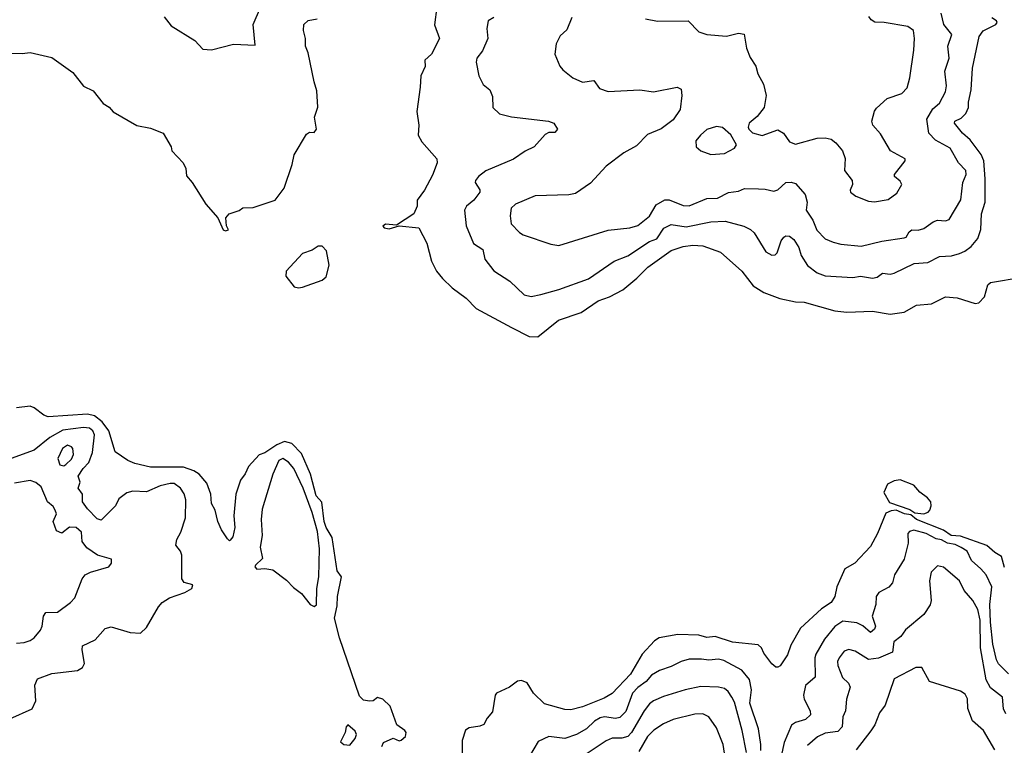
# Model space of a CAD drawing. Extents: x 1690054 to 1842981, y 782881 to 914114.
# Tile 279 of 656: x 1738552 to 1743543, y 881431 to 885110. Entities that reach past the tile are written whole.
import ezdxf

# ---------------------------------------------------------------- set-up
doc = ezdxf.new("R2010")
doc.units = 0

msp = doc.modelspace()

# ---------------------------------------------------------------- linework, layer by layer
at = {"layer": '0CON10XD'}
for points in [[(1739283.9, 885123.9), (1739319.5, 885079.5), (1739440, 885005), (1739480.5, 884960.5), (1739525, 884956.7), (1739635, 884986), (1739745, 884980.8), (1739735.5, 885085), (1739809.5, 885260.5)], [(1740666.5, 885175), (1740654.6, 885084.6), (1740680, 885015), (1740638.8, 884935), (1740606.5, 884905), (1740607.4, 884872.6), (1740585.3, 884824.7), (1740582.1, 884767.9), (1740565.8, 884645), (1740575.7, 884575), (1740572.5, 884525), (1740590.7, 884490.7), (1740666, 884405), (1740668.8, 884385), (1740645, 884322.5), (1740604.2, 884245), (1740566.7, 884195), (1740566.2, 884165), (1740550, 884125), (1740461.7, 884068.3), (1740407, 884073), (1740393, 884063), (1740400, 884055), (1740425, 884048.8), (1740475.9, 884064.1), (1740575, 884053.8), (1740616.6, 883976.6), (1740639.2, 883885), (1740664.4, 883835), (1740695, 883797.5), (1740745, 883750), (1740815, 883697.8), (1740865.7, 883645), (1741045, 883548.8), (1741135, 883502.9), (1741178.8, 883501.2), (1741283.1, 883586.9), (1741398, 883625), (1741484.3, 883685), (1741542.5, 883705), (1741609.3, 883740.7), (1741680.6, 883799.4), (1741736.4, 883855), (1741855, 883938.9), (1741915, 883960), (1741965, 883966.9), (1742015, 883963.6), (1742105, 883931.9), (1742212.9, 883835), (1742270.2, 883760.2), (1742325, 883726.9), (1742405, 883696.7), (1742485, 883679.4), (1742528, 883678), (1742685, 883633.6), (1742745, 883627.8), (1742875, 883632.5), (1742965, 883617.1), (1743035, 883627.5), (1743098.3, 883661.7), (1743175, 883670), (1743244.5, 883705.5), (1743305, 883699.4), (1743395, 883670.8), (1743413.9, 883673.9), (1743443.3, 883705), (1743459.5, 883765), (1743473.3, 883776.7), (1743633.7, 883803.7)], [(1738505, 884940), (1738565, 884938), (1738605, 884944), (1738715, 884918.8), (1738821.7, 884841.7), (1738875, 884773.3), (1738925, 884748.8), (1738974.3, 884684.3), (1739005, 884666.7), (1739025, 884643.3), (1739145, 884573.3), (1739215, 884560), (1739278.8, 884535), (1739320, 884465), (1739323.3, 884445), (1739380, 884385), (1739394, 884355), (1739397.6, 884317.6), (1739426.2, 884285), (1739496.2, 884175), (1739556.7, 884105), (1739582.5, 884045), (1739595, 884040), (1739610, 884045), (1739600, 884065), (1739597.5, 884105), (1739613.9, 884126.1), (1739665, 884142.5), (1739683.6, 884156.4), (1739735, 884157.5), (1739847.5, 884195), (1739893.3, 884255), (1739932.5, 884375), (1739942.5, 884425), (1740005, 884530), (1740020.7, 884539.3), (1740045, 884537.5), (1740056.7, 884555), (1740046, 884615), (1740063.6, 884666.4), (1740058.8, 884748.8), (1740044.3, 884795), (1740015, 884942.5), (1740001.4, 884975), (1740000.8, 885015), (1739990, 885055), (1739992.5, 885085), (1740015, 885106), (1740060, 885115)], [(1740955, 885121.2), (1740926.2, 885105), (1740920.6, 885065), (1740924.3, 885015), (1740897.6, 884952.4), (1740869.2, 884915), (1740865.6, 884895), (1740879.4, 884825), (1740901.7, 884781.7), (1740936, 884755), (1740948.8, 884721.2), (1740950.8, 884665), (1740985, 884632.9), (1741045, 884616.9), (1741232.5, 884595), (1741260, 884585), (1741278, 884555), (1741265, 884538.8), (1741235, 884538.6), (1741215, 884527.8), (1741160, 884465), (1741115, 884443.6), (1741055, 884402.7), (1740915, 884343.6), (1740877.8, 884315), (1740861.9, 884295), (1740860.8, 884285), (1740885, 884247.5), (1740884.2, 884235), (1740854.7, 884195), (1740816.9, 884165), (1740807.6, 884145), (1740815.4, 884065.4), (1740851.9, 883975), (1740900, 883945), (1740910.6, 883895), (1740955, 883836.9), (1741036, 883785), (1741110, 883715), (1741145, 883707.1), (1741193.6, 883716.4), (1741285, 883741.2), (1741435, 883796.8), (1741565.2, 883884.8), (1741635, 883912.4), (1741743.8, 883985), (1741781, 883999), (1741817, 884053), (1741855, 884072.1), (1741930.9, 884059.1), (1742055.9, 884085.9), (1742128.2, 884088.2), (1742222.6, 884062.6), (1742256.7, 884046.7), (1742275, 884029.2), (1742335, 883932.5), (1742365, 883915.6), (1742382.2, 883917.8), (1742392.3, 883927.7), (1742412, 883988), (1742425, 884007.3), (1742435, 884014), (1742455, 884011.8), (1742475.8, 883995), (1742501.1, 883955), (1742514.1, 883915), (1742545, 883863.5), (1742595, 883826.4), (1742635, 883811.2), (1742775, 883802.3), (1742815, 883810), (1742875, 883800), (1742898, 883805), (1742925, 883824.5), (1742965, 883820), (1742985, 883824.4), (1743086.6, 883873.4), (1743155, 883878.1), (1743215, 883909.6), (1743275, 883913.5), (1743316, 883924), (1743343.9, 883936.1), (1743375, 883960), (1743409.4, 884000.6), (1743425, 884046.2), (1743427.9, 884125), (1743446.9, 884185), (1743446.8, 884303.2), (1743439.2, 884395), (1743426.1, 884426.1), (1743370.5, 884500.5), (1743331.3, 884535), (1743290, 884585), (1743292.5, 884595), (1743325, 884611.1), (1743348.4, 884635), (1743361.6, 884665), (1743362.6, 884692.6), (1743374.8, 884754.8), (1743382, 884865), (1743415.3, 885025), (1743436.9, 885053.1), (1743501.2, 885085), (1743506.7, 885095), (1743503.3, 885105), (1743479.5, 885119.5)], [(1741350.9, 885120.9), (1741325, 885058), (1741292.5, 885027.5), (1741271.9, 884988.1), (1741264.1, 884935.9), (1741290, 884875), (1741306, 884855), (1741356.2, 884815), (1741405, 884792.5), (1741461.7, 884801.7), (1741491.2, 884761.2), (1741535, 884745.5), (1741695, 884754.3), (1741765, 884744.4), (1741885, 884767.1), (1741905, 884757.5), (1741909.2, 884725), (1741900, 884655), (1741865, 884603.1), (1741804.1, 884555.9), (1741735, 884527.9), (1741679.2, 884470.8), (1741614.2, 884435), (1741525, 884368), (1741445, 884281.2), (1741368.8, 884228.8), (1741335, 884221.9), (1741165, 884216.9), (1741065, 884173.8), (1741043.8, 884155), (1741037.5, 884115), (1741042.9, 884075), (1741085, 884030.8), (1741105, 884019.2), (1741245, 883971.9), (1741285, 883965.6), (1741535, 884042.5), (1741645, 884054.5), (1741685, 884066.2), (1741745, 884114.5), (1741779.2, 884170.8), (1741823, 884197), (1741845, 884196.4), (1741915, 884168.5), (1741945, 884166.2), (1742035, 884202.7), (1742089.2, 884205), (1742145, 884233.8), (1742195, 884240.9), (1742226.3, 884253.7), (1742297.1, 884252.9)], [(1741725, 885114), (1741785, 885102), (1741940, 885105), (1741995, 885048.8), (1742035.8, 885035.8), (1742135, 885025.7), (1742195, 885041.1), (1742225, 885036.7), (1742236, 884965), (1742255, 884917.5), (1742283.8, 884875), (1742293.8, 884835), (1742322.9, 884782.9), (1742335.7, 884725), (1742326, 884665), (1742291.2, 884618.8), (1742250, 884585), (1742244.2, 884565), (1742248, 884555), (1742267, 884537), (1742315, 884522.9), (1742395, 884552), (1742424.4, 884534.4), (1742455, 884490.8), (1742485, 884479.4), (1742595, 884510), (1742635, 884511.5), (1742665, 884503.6), (1742690, 884485), (1742722.9, 884445), (1742736.9, 884406.9), (1742733.1, 884345), (1742772.5, 884295), (1742774.2, 884275), (1742761.2, 884245), (1742763.3, 884235), (1742790, 884215), (1742855, 884190), (1742885, 884186), (1742955, 884197.5), (1742999.3, 884230.7), (1743024, 884275), (1743015, 884291.2), (1742986.2, 884315), (1742986.2, 884325), (1743040, 884395), (1743040, 884405), (1742967.1, 884445), (1742915, 884530.8), (1742877.5, 884575), (1742872.1, 884595), (1742885, 884646.2), (1742895, 884661.9), (1742950.2, 884709.8), (1743024.4, 884735.6), (1743050.6, 884765), (1743063.8, 884815), (1743085.2, 884955), (1743087.9, 885015), (1743083.1, 885055), (1743054.7, 885074.7), (1742935, 885096.5), (1742887.1, 885097.1), (1742868.9, 885108.9), (1742856.6, 885126.6)], [(1742297.1, 884252.9), (1742331.3, 884251.3), (1742375, 884240), (1742395, 884247.5), (1742435, 884284.2), (1742463.1, 884286.9), (1742485, 884279.4), (1742534.5, 884224.5), (1742544.4, 884185), (1742539.2, 884145), (1742572.7, 884092.7), (1742593.6, 884043.6), (1742635, 883998.9), (1742675, 883982.3), (1742715, 883972.3), (1742818, 883962), (1742922.4, 883987.6), (1743035, 884003.1), (1743045, 884007.7), (1743060.2, 884035), (1743074.8, 884045.2), (1743106.4, 884043.6), (1743135, 884050.9), (1743182, 884085), (1743205, 884094.2), (1743245, 884090.8), (1743263, 884097), (1743323.5, 884196.5), (1743333.8, 884285), (1743349.2, 884325), (1743347.9, 884345), (1743310.3, 884385), (1743268.4, 884458.4), (1743195, 884500), (1743161.1, 884535), (1743150.6, 884605), (1743181.2, 884658.8), (1743215, 884687.1), (1743245.7, 884744.3), (1743250.6, 884775), (1743241.6, 884848.4), (1743264.1, 884915), (1743257.5, 884975), (1743277.8, 885035), (1743236.9, 885085), (1743222.6, 885142.6)], [(1742055, 884426.9), (1742125, 884432.2), (1742175, 884458), (1742186, 884475), (1742156.6, 884526.6), (1742115, 884562.9), (1742085, 884568.1), (1742035, 884553.1), (1742002.9, 884525), (1741980, 884495), (1741982, 884465), (1742004.4, 884444.4), (1742055, 884426.9)], [(1739965, 883750), (1739985, 883754.4), (1740085, 883790), (1740105, 883805.8), (1740120.7, 883865), (1740107.2, 883937.2), (1740085, 883961.5), (1740065, 883961), (1740035, 883941.6), (1739985.6, 883925), (1739901.9, 883835), (1739900.3, 883810.3), (1739943.8, 883755), (1739965, 883750)], [(1740388.2, 881425), (1740395.3, 881445), (1740445, 881466.5), (1740475, 881453.6), (1740485, 881456.5), (1740507.1, 881475), (1740511.1, 881495), (1740505, 881505.6), (1740463.5, 881535), (1740429.8, 881629.8), (1740393.3, 881665), (1740366.4, 881673.6), (1740343.6, 881656.4), (1740325.9, 881654.1), (1740295, 881660.4), (1740275, 881680), (1740172.6, 881975), (1740147.5, 882075), (1740162, 882138), (1740163.1, 882185), (1740182.7, 882285), (1740160.6, 882315), (1740135.3, 882485), (1740105, 882535.6), (1740095, 882566), (1740084, 882664), (1740055, 882695.6), (1740026.7, 882805), (1739979.9, 882909.9), (1739931.5, 882961.5), (1739895, 882970.8), (1739855, 882954.8), (1739795, 882913.5), (1739766, 882904), (1739711.6, 882845), (1739695, 882807.8), (1739671.1, 882775), (1739646.9, 882705), (1739638.2, 882595), (1739643.1, 882535), (1739631.7, 882488.3), (1739619.3, 882470.7), (1739615, 882467.5), (1739605, 882477.5), (1739575, 882522.5), (1739556, 882565), (1739543.3, 882623.3), (1739525, 882657.5), (1739520.6, 882705), (1739499.8, 882759.8), (1739462.1, 882805), (1739435, 882822), (1739381.9, 882841.9), (1739215, 882840.7), (1739135, 882859.7), (1739100, 882875), (1739035, 882918.8), (1739004, 883025), (1738970.2, 883070.2), (1738931.6, 883101.6), (1738895, 883109.2), (1738695.5, 883095.5), (1738675, 883104.3), (1738625, 883142.5), (1738605, 883149.8), (1738535, 883141.4)], [(1738501.2, 881565), (1738615.6, 881615), (1738634.4, 881655.6), (1738628.4, 881735), (1738642.6, 881767.4), (1738715, 881794.8), (1738845, 881809.6), (1738870.8, 881825), (1738880, 881845), (1738868.1, 881915), (1738870.8, 881935), (1738935, 881965.7), (1738985, 882022.9), (1739015, 882031.4), (1739112.6, 882002.6), (1739165, 881999.1), (1739195, 882027.9), (1739255, 882132.9), (1739274.3, 882155.7), (1739310.7, 882179.3), (1739388.6, 882205), (1739424.3, 882225), (1739428.8, 882245), (1739385.5, 882255.5), (1739374.5, 882275), (1739374.4, 882395), (1739367.1, 882415), (1739343.5, 882445), (1739349.2, 882475), (1739368.8, 882511.2), (1739393.2, 882585), (1739393.9, 882675), (1739385.3, 882705.3), (1739366.5, 882735), (1739335, 882757.7), (1739315, 882758.7), (1739263.6, 882746.4), (1739195, 882716.5), (1739125, 882718.9), (1739095, 882710.6), (1739055, 882681.1), (1739036.8, 882645), (1738965, 882572.9), (1738945, 882579.4), (1738895, 882629.4), (1738870.8, 882665), (1738870, 882705), (1738848.8, 882735), (1738858.3, 882765), (1738849, 882795), (1738874, 882835), (1738902.5, 882865), (1738920.2, 882915), (1738931.7, 883005), (1738922.8, 883025), (1738905, 883038.8), (1738875, 883041.9), (1738771.1, 883028.9), (1738705, 882992), (1738625, 882926.5), (1738508, 882885)], [(1738775, 882848.6), (1738785, 882854.3), (1738815, 882882.2), (1738823.8, 882905), (1738821.1, 882935), (1738814.2, 882945), (1738795, 882952.1), (1738768.8, 882935), (1738744.6, 882885), (1738755, 882852.5), (1738775, 882848.6)], [(1740045, 882134.2), (1740056.3, 882143.7), (1740058.1, 882225), (1740069, 882285), (1740072.3, 882427.7), (1740061, 882515), (1740035, 882611.9), (1739989, 882735), (1739941.5, 882835), (1739915, 882866.8), (1739885, 882884.5), (1739865, 882875.6), (1739834.7, 882805.3), (1739781.7, 882628.3), (1739776.8, 882575), (1739781.8, 882495), (1739771.1, 882435), (1739782.7, 882377.3), (1739746.7, 882345), (1739743.6, 882335), (1739754.6, 882324.6), (1739795, 882327.5), (1739835, 882320.9), (1739905, 882268.1), (1739940.7, 882230.7), (1739980.9, 882200.9), (1740025, 882144.2), (1740045, 882134.2)], [(1738535, 881949.4), (1738575, 881951.4), (1738605, 881961.4), (1738625, 881975.6), (1738656.7, 882015), (1738665.5, 882035), (1738672.1, 882085), (1738685, 882104.4), (1738743.7, 882106.3), (1738808.6, 882155), (1738832, 882178), (1738868.9, 882275), (1738884.3, 882295), (1738911.2, 882308.8), (1739003.8, 882336.2), (1739017.5, 882355), (1739017.5, 882375), (1738945.7, 882395.7), (1738892.7, 882432.7), (1738868.2, 882465), (1738865, 882511.2), (1738838, 882535), (1738805, 882537.5), (1738765, 882506), (1738738, 882518), (1738720.8, 882565), (1738737.9, 882605), (1738732.4, 882622.4), (1738721.7, 882641.7), (1738693.1, 882665), (1738660.7, 882740.7), (1738633.8, 882763.8), (1738605, 882773.1), (1738525, 882759.6)], [(1743135, 882604.5), (1743157.8, 882612.2), (1743166.4, 882623.6), (1743173.1, 882645), (1743170.6, 882665), (1743154.4, 882685), (1743115, 882714.7), (1743085, 882750.6), (1743015, 882776.8), (1742985, 882772), (1742951.3, 882755), (1742933, 882713), (1742961.4, 882661.4), (1743065, 882625.9), (1743089.2, 882609.2), (1743135, 882604.5)], [(1743545, 882331.9), (1743528.7, 882388.7), (1743495, 882408.2), (1743455, 882443.3), (1743322, 882492), (1743274.6, 882495.4), (1743235, 882520.8), (1743098.9, 882575), (1743069.6, 882599.6), (1743037.5, 882605), (1742995, 882622.4), (1742969.6, 882620.4), (1742942.1, 882607.9), (1742900, 882505), (1742865, 882439.2), (1742785, 882354), (1742734.5, 882325.5), (1742694.3, 882235), (1742684, 882185), (1742665.7, 882155), (1742616.7, 882123.3), (1742510.6, 882025), (1742461.9, 881938.1), (1742445, 881888.8), (1742406.8, 881833.2), (1742395, 881826.2), (1742385, 881826.7), (1742365, 881843.3), (1742325, 881897.5), (1742312.1, 881925), (1742295, 881940.8), (1742166, 881954), (1742077.9, 881982.1), (1742035, 881977.5), (1741995, 881988.8), (1741888, 881992), (1741793.6, 881976.4), (1741770, 881960), (1741707.2, 881892.8), (1741648.5, 881791.5), (1741555, 881693.8), (1741515, 881669.3), (1741405, 881626.1), (1741345, 881610), (1741315, 881612), (1741211.7, 881641.7), (1741155.8, 881695.8), (1741125, 881747.1), (1741095, 881760), (1741075, 881756), (1741035, 881726.2), (1740968.8, 881695), (1740962, 881685), (1740949.5, 881600.5), (1740921.7, 881568.3), (1740905, 881536.7), (1740885, 881528), (1740830, 881520), (1740811.7, 881508.3), (1740795.6, 881455), (1740794.2, 881384.2)], [(1743565, 881793.2), (1743513.6, 881843.6), (1743503.6, 881863.6), (1743484.4, 881944.4), (1743472.8, 882055), (1743470.2, 882145), (1743480, 882235), (1743450.8, 882295), (1743425, 882325.2), (1743377, 882367), (1743354.3, 882415), (1743325, 882434.3), (1743295, 882448.6), (1743255, 882455.3), (1743225, 882473), (1743197.9, 882477.9), (1743147.5, 882505), (1743085, 882520.9), (1743062.9, 882515), (1743053.6, 882505), (1743056.2, 882455), (1743036.4, 882375), (1742987.1, 882295), (1742976.9, 882255), (1742957.2, 882232.8), (1742906.9, 882205), (1742893.3, 882185), (1742891.5, 882145), (1742873.8, 882085), (1742889.7, 882035), (1742885, 882020.4), (1742865, 882003.5), (1742825.7, 882035.7), (1742795, 882051.6), (1742725, 882059.8), (1742685, 882033.8), (1742631.2, 881968.8), (1742587.5, 881892.5), (1742582.5, 881875), (1742584, 881776), (1742535.4, 881734.6), (1742524.7, 881685), (1742528.2, 881665), (1742558.5, 881605), (1742560, 881585), (1742535, 881560.9), (1742485, 881546.8), (1742465, 881533.5), (1742427.6, 881445), (1742412.7, 881375)], [(1743550.9, 881590.9), (1743538.8, 881615), (1743534.4, 881675), (1743472.9, 881722.9), (1743452, 881762), (1743422, 881925), (1743421.2, 882065), (1743409.6, 882119.6), (1743384.2, 882164.2), (1743340, 882215), (1743316, 882265), (1743234.4, 882334.4), (1743205, 882340), (1743172.1, 882307.9), (1743164.5, 882264.5), (1743173.3, 882165), (1743167.8, 882142.2), (1743135, 882094.3), (1743043, 882017), (1743018.3, 881981.7)], [(1743018.3, 881981.7), (1742983.3, 881955), (1742976.9, 881903.1), (1742905, 881873.1), (1742855, 881866.2), (1742787.7, 881907.7), (1742755, 881916.9), (1742731.7, 881908.3), (1742706.4, 881873.6), (1742698.5, 881855), (1742699.6, 881835), (1742722.9, 881775), (1742752.9, 881745), (1742762.3, 881725), (1742743.3, 881665), (1742737.5, 881605), (1742724.4, 881575), (1742721.5, 881525), (1742698.6, 881501.4), (1742635, 881491.6), (1742596.4, 881473.6), (1742545, 881430)], [(1742309.7, 881405), (1742309.5, 881435), (1742297.9, 881515), (1742252.6, 881645), (1742261.7, 881711.7), (1742251.2, 881765), (1742211.9, 881811.9), (1742121.5, 881861.5), (1742095, 881868), (1742045, 881861.8), (1742008.3, 881868.3), (1741945, 881867.1), (1741905, 881856.4), (1741855, 881830.4), (1741795, 881810), (1741755, 881786.1), (1741728, 881755), (1741685, 881723.6), (1741658.2, 881695), (1741625, 881602.5), (1741595, 881571.6), (1741572.7, 881567.3), (1741515.7, 881574.3), (1741495, 881570), (1741465, 881553.1), (1741425, 881513.9), (1741375, 881485.3), (1741315, 881465.9), (1741235, 881475.6), (1741180.4, 881449.6), (1741136.9, 881375)], [(1743495, 881408.6), (1743438.2, 881505), (1743381.5, 881555), (1743357.9, 881617.9), (1743356.4, 881666.4), (1743345, 881690.8), (1743321.2, 881705), (1743164.9, 881754.9), (1743125.6, 881825.6), (1743095, 881825.4), (1742985, 881767.5), (1742938.8, 881635), (1742910, 881595), (1742886.9, 881535), (1742866.5, 881503.5), (1742791.7, 881408.3)], [(1742236.7, 881395), (1742214.2, 881505), (1742175, 881649.2), (1742162.5, 881675), (1742144.2, 881704.2), (1742125, 881719.6), (1742095, 881726.1), (1742005, 881729.4), (1741925, 881712.2), (1741815, 881678.2), (1741765, 881656.9), (1741745, 881641.5), (1741717.3, 881605), (1741653, 881495), (1741635, 881475.2), (1741605, 881466.1), (1741555, 881466.4), (1741525, 881454.1), (1741418.3, 881381.7)], [(1742154, 881205), (1742118.2, 881435), (1742085, 881520), (1742045.8, 881575.8), (1742015, 881589.6), (1741975, 881589.3), (1741865, 881561.5), (1741815, 881539.2), (1741766.7, 881506.7), (1741735, 881476.2), (1741690.9, 881399.1)], [(1740225, 881431.4), (1740253.3, 881465), (1740260, 881485), (1740252.7, 881502.7), (1740215, 881533.8), (1740206.2, 881525), (1740201.5, 881495), (1740178.6, 881448.6), (1740194.5, 881434.5), (1740225, 881431.4)]]:
    msp.add_lwpolyline(points, dxfattribs=at)

doc.saveas('drawing.dxf')
